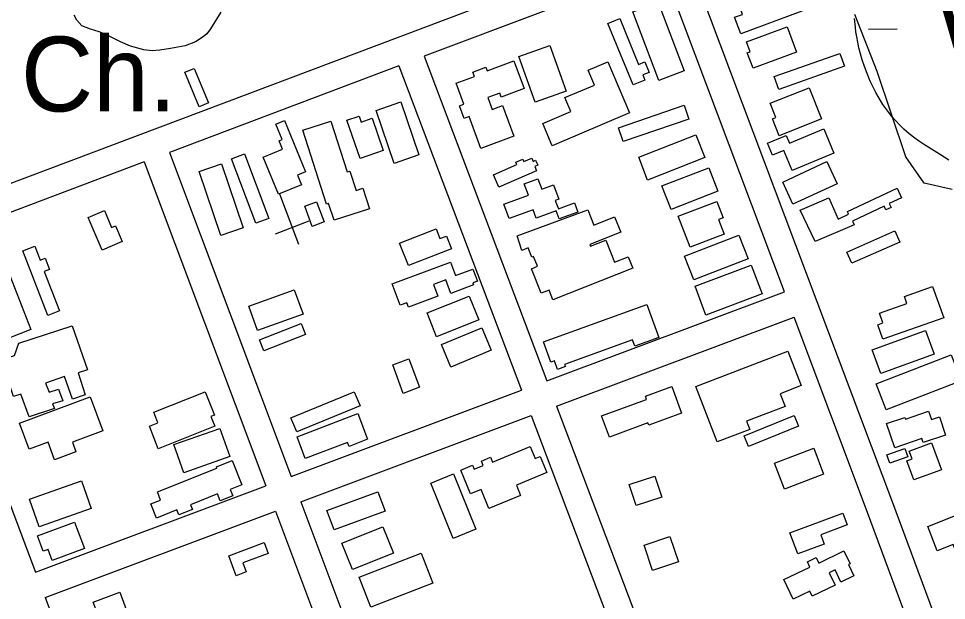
# Model space of a CAD drawing. Extents: x 3715084 to 3753216, y 488173 to 513963.
# Drawn here: x 3735237 to 3736267, y 510563 to 511209 of the extents above; entities that cross this region are included whole.
import ezdxf

# ---------------------------------------------------------------- set-up
doc = ezdxf.new("R2010")
doc.units = 0
for name, color, linetype in [('V-BLDG-OTLN', 7, 'Continuous'), ('V-RIVR-RANG-IDEN', 7, 'Continuous'), ('V-ROAD-CNTR', 7, 'Continuous'), ('V-SITE-OTLN', 7, 'Continuous'), ('V-SITE-OTLN-IDEN', 7, 'Continuous'), ('V-SITE-VEGE', 7, 'Continuous'), ('V-WETL-SWMP', 7, 'Continuous')]:
    doc.layers.add(name, color=color, linetype=linetype)

msp = doc.modelspace()

# ---------------------------------------------------------------- linework, layer by layer
at = {"layer": 'V-BLDG-OTLN'}
for points in [[(3736106.338, 511216.88300000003), (3736038.541, 511191.56700000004), (3736031.69, 511209.913), (3736040.4560000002, 511213.186), (3736035.8910000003, 511225.411), (3736094.9220000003, 511247.451)], [(3735946.866, 511226.516), (3735975.733, 511150.343), (3735947.483, 511139.64), (3735918.62, 511215.814)], [(3735919.14, 511134.952), (3735891.048, 511203.05), (3735904.112, 511208.441), (3735925.1180000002, 511157.523), (3735931.955, 511160.344), (3735936.731, 511148.762), (3735929.8510000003, 511145.928), (3735932.164, 511140.326)], [(3736100.403, 511171.313), (3736052.133, 511153.35000000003), (3736045.735, 511170.549), (3736048.838, 511171.704), (3736044.771, 511182.642), (3736089.931, 511199.44800000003)], [(3735844.54, 511128.05100000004), (3735810.228, 511115.814), (3735792.14, 511166.533), (3735826.454, 511178.76900000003)], [(3736075.7060000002, 511144.256), (3736148.5100000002, 511169.80700000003), (3736153.528, 511155.514), (3736080.721, 511129.963)], [(3735786.551, 511077.89900000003), (3735750.002, 511064.29000000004), (3735736.838, 511099.651), (3735731.412, 511097.628), (3735726.219, 511111.577), (3735731.1240000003, 511113.403), (3735722.4220000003, 511136.775), (3735742.828, 511144.373), (3735741.036, 511149.184), (3735755.47, 511154.56), (3735756.974, 511150.525), (3735786.465, 511161.505), (3735797.913, 511130.75), (3735772.563, 511121.311), (3735770.9080000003, 511125.757), (3735757.715, 511120.844), (3735762.612, 511107.694), (3735773.896, 511111.89)], [(3735890.978, 511160.493), (3735914.9930000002, 511103.831), (3735829.1350000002, 511067.44200000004), (3735818.702, 511092.061), (3735849.9020000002, 511105.287), (3735843.358, 511120.72500000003), (3735876.11, 511134.606), (3735869.102, 511151.222)], [(3735431.665, 511153.276), (3735447.7660000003, 511115.036), (3735437.389, 511110.667), (3735421.29, 511148.907)], [(3736114.2660000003, 511131.702), (3736128.169, 511097.097), (3736081.287, 511078.262), (3736073.633, 511097.308), (3736077.539, 511098.879), (3736071.288, 511114.436)], [(3735661.045, 511115.976), (3735681.148, 511057.12), (3735653.705, 511047.74700000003), (3735633.627, 511106.61)], [(3735902.619, 511087.246), (3735975.7, 511112.238), (3735980.896, 511097.04600000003), (3735907.815, 511072.05)], [(3735629.187, 511097.87700000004), (3735641.6920000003, 511062.17100000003), (3735616.114, 511053.215), (3735601.272, 511095.596), (3735614.754, 511100.319), (3735617.097, 511093.642)], [(3735532.091, 511095.332), (3735555.268, 511038.39900000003), (3735546.4620000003, 511034.811), (3735550.894, 511023.92), (3735525.218, 511013.467), (3735508.377, 511054.837), (3735529.7830000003, 511063.55100000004), (3735526.031, 511072.767), (3735529.377, 511074.129), (3735522.369, 511091.373)], [(3735583.545, 511094.63300000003), (3735601.721, 511038.297), (3735604.576, 511039.219), (3735611.4590000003, 511017.885), (3735618.852, 511020.271), (3735626.2460000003, 510997.353), (3735586.9590000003, 510984.678), (3735580.985, 511003.19200000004), (3735578.687, 511002.45300000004), (3735552.2060000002, 511084.522)], [(3735925.161, 511054.515), (3735988.785, 511079.587), (3735998.7320000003, 511054.343), (3735935.109, 511029.272)], [(3736141.7660000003, 511059.158), (3736095.438, 511040.064), (3736086.3510000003, 511062.11100000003), (3736073.625, 511056.868), (3736068.106, 511070.264), (3736089.006, 511078.876), (3736092.5530000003, 511070.27), (3736130.7090000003, 511085.993)], [(3735487.563, 511058.42100000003), (3735514.515, 510986.716), (3735500.119, 510981.305), (3735473.17, 511053.012)], [(3735461.881, 511047.226), (3735486.06, 510976.378), (3735461.2830000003, 510967.924), (3735437.105, 511038.772)], [(3735811.829, 511039.585), (3735769.958, 511021.29000000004), (3735763.8880000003, 511035.17600000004), (3735789.887, 511046.536), (3735788.822, 511048.971), (3735796.578, 511052.36100000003), (3735797.733, 511049.717), (3735806.47, 511053.534), (3735808.004, 511050.026), (3735810.682, 511051.195), (3735813.083, 511045.707), (3735809.785, 511044.267)], [(3736085.041, 511027.076), (3736134.18, 511049.764), (3736145.5670000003, 511025.096), (3736096.427, 511002.41000000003)], [(3735951.048, 511022.874), (3736002.951, 511043.032), (3736013.098, 511016.902), (3735961.198, 510996.74100000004)], [(3735775.369, 511002.61100000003), (3735802.7090000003, 511012.679), (3735798.169, 511025.00800000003), (3735813.273, 511030.57), (3735817.4820000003, 511019.146), (3735830.472, 511023.93), (3735836.366, 511007.925), (3735832.575, 511006.531), (3735835.994, 510997.251), (3735854, 511003.882), (3735857.717, 510993.79000000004), (3735836.856, 510986.108), (3735833.565, 510995.043), (3735811.551, 510986.93700000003), (3735808.057, 510996.422), (3735781.2770000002, 510986.56)], [(3736156.8170000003, 510994.505), (3736212.1010000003, 511020.199), (3736217.0100000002, 511009.639), (3736203.3310000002, 511003.282), (3736205.399, 510998.83), (3736199.663, 510996.166), (3736197.787, 511000.202), (3736162.416, 510983.761), (3736164.3370000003, 510979.628), (3736121.219, 510961.137), (3736104.535, 510996.043), (3736136.0810000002, 511009.693), (3736146.7320000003, 510985.962), (3736158.2770000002, 510991.36100000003)], [(3735567.515, 511005.197), (3735575.957, 510982.876), (3735562.844, 510977.918), (3735554.404, 511000.239)], [(3735969.132, 510989.069), (3736012.1010000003, 511005.408), (3736018.911, 510987.501), (3736013.7660000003, 510985.545), (3736019.99, 510969.181), (3735982.163, 510954.8)], [(3735329.613, 510951.64), (3735314.182, 510987.625), (3735332.149, 510995.32800000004), (3735340.085, 510976.816), (3735344.291, 510978.62), (3735351.781, 510961.147)], [(3735918.596, 510931.625), (3735829.856, 510896.467), (3735825.676, 510907.014), (3735817.0640000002, 510903.602), (3735806.228, 510930.951), (3735812.839, 510933.57300000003), (3735808.559, 510944.378), (3735806.5700000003, 510943.591), (3735802.484, 510953.903), (3735795.535, 510951.151), (3735790.286, 510967.219), (3735868.633, 510996.155), (3735875.327, 510979.411), (3735898.515, 510988.596), (3735905.294, 510971.489), (3735870.965, 510957.891), (3735871.805, 510955.76900000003), (3735888.75, 510962.482), (3735898.423, 510938.07), (3735913.654, 510944.099)], [(3735659.767, 510959.384), (3735700.228, 510975.188), (3735704.475, 510964.313), (3735711.784, 510967.17), (3735717.308, 510953.027), (3735669.538, 510934.369)], [(3736046.63, 510941.98600000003), (3735986.358, 510918.555), (3735976.21, 510944.66000000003), (3736036.483, 510968.09)], [(3736156.1720000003, 510949.449), (3736209.489, 510972.933), (3736214.9760000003, 510960.479), (3736161.656, 510936.993)], [(3735269.437, 510879.034), (3735241.613, 510950.704), (3735254.89, 510955.86100000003), (3735260.903, 510940.374), (3735266.3850000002, 510942.50200000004), (3735271.217, 510930.056), (3735265.222, 510927.73000000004), (3735282.204, 510883.993)], [(3735219.486, 510943.436), (3735250.554, 510863.465), (3735226.0300000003, 510853.938), (3735216.973, 510877.246), (3735204.3880000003, 510872.36), (3735186.71, 510917.86600000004), (3735192.188, 510919.996), (3735190.048, 510925.503), (3735185.557, 510923.759), (3735181.789, 510933.458), (3735179.8510000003, 510932.704), (3735176.964, 510940.134), (3735190.609, 510945.43700000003), (3735193.882, 510937.015), (3735190.169, 510935.57300000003), (3735190.949, 510933.566), (3735201.349, 510937.607), (3735200.006, 510941.07), (3735207.778, 510944.08900000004), (3735209.535, 510939.569)], [(3735651.608, 510914.11), (3735716.339, 510938.338), (3735721.953, 510923.343), (3735741.208, 510930.55), (3735746.2770000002, 510917.006), (3735741.19, 510915.102), (3735741.978, 510912.992), (3735716.784, 510903.561), (3735711.1520000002, 510918.612), (3735697.375, 510913.455), (3735702.245, 510900.44200000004), (3735669.671, 510888.25), (3735667.883, 510893.026), (3735660.529, 510890.276)], [(3736062.166, 510902.916), (3735999.67, 510879.505), (3735987.728, 510911.38), (3736050.225, 510934.791)], [(3736263.778, 510876.528), (3736196.27, 510852.601), (3736190.537, 510868.77400000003), (3736196.1550000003, 510870.765), (3736192.3370000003, 510881.53500000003), (3736223.035, 510892.416), (3736220.278, 510900.19), (3736251.473, 510911.245)], [(3735552.552, 510880.533), (3735502.059, 510862.306), (3735492.31, 510889.315), (3735542.806, 510907.538)], [(3735690.287, 510881.80700000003), (3735737.171, 510900.618), (3735747.7660000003, 510874.20900000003), (3735700.883, 510855.4)], [(3735819.646, 510849.87700000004), (3735934.306, 510891.222), (3735947.569, 510854.44200000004), (3735920.7770000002, 510844.77900000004), (3735918.223, 510851.85500000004), (3735842.957, 510824.715), (3735843.86, 510822.208), (3735835.066, 510819.036), (3735831.656, 510828.494), (3735827.838, 510827.158)], [(3735504.199, 510851.999), (3735550.519, 510869.978), (3735555.2660000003, 510857.756), (3735508.944, 510839.776)], [(3735231.19, 510789.148), (3735218.005, 510829.805), (3735232.358, 510834.458), (3735237.187, 510848.128), (3735296.3740000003, 510867.506), (3735313.3540000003, 510818.545), (3735302.846, 510815.319), (3735310.645, 510790.983), (3735296.815, 510786.131), (3735287.642, 510811.30700000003), (3735266.627, 510803.977), (3735270.67, 510793.919), (3735281.0100000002, 510797.374), (3735286.042, 510784.288), (3735274.43, 510780.79600000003), (3735276.7090000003, 510775.885), (3735248.379, 510766.38800000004), (3735239.321, 510791.78500000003)], [(3735706.134, 510846.631), (3735751.069, 510865.456), (3735761.485, 510840.60000000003), (3735716.548, 510821.77)], [(3736184.213, 510840.739), (3736243.636, 510862.507), (3736253.267, 510836.213), (3736193.841, 510814.445)], [(3735988.731, 510800.319), (3736090.8570000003, 510839.541), (3736105.6, 510801.147), (3736082.29, 510792.193), (3736087.693, 510778.131), (3736044.898, 510761.694), (3736048.406, 510752.556), (3736012.3880000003, 510738.724)], [(3735663.611, 510792.293), (3735652.077, 510824.129), (3735670.1380000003, 510830.92100000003), (3735681.974, 510799.461)], [(3736188.911, 510803.15), (3736272.0640000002, 510835.293), (3736283.211, 510806.457), (3736200.06, 510774.314)], [(3735884.0640000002, 510767.574), (3735934.003, 510785.803), (3735932.7060000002, 510789.354), (3735962.044, 510800.063), (3735972.792, 510770.619), (3735936.378, 510757.32800000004), (3735935.489, 510759.765), (3735892.627, 510744.118)], [(3735237.6950000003, 510759.452), (3735316.271, 510788.601), (3735330.203, 510751.045), (3735296.491, 510738.537), (3735300.536, 510727.63), (3735276.756, 510718.80700000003), (3735269.4820000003, 510738.417), (3735248.4, 510730.59500000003)], [(3735386.896, 510771.602), (3735443.904, 510794.309), (3735454.1750000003, 510768.518), (3735450.349, 510766.996), (3735454.666, 510756.158), (3735391.913, 510731.16500000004), (3735381.9790000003, 510756.11100000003), (3735391.5470000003, 510759.923)], [(3735539.097, 510765.485), (3735609.427, 510794.397), (3735615.909, 510778.62700000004), (3735545.577, 510749.722)], [(3735545.878, 510744.29000000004), (3735613.403, 510770.16500000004), (3735624.312, 510741.689), (3735603.6520000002, 510733.77400000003), (3735601.954, 510738.208), (3735555.088, 510720.255)], [(3736042.2460000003, 510745.365), (3736097.781, 510768), (3736102.571, 510756.249), (3736047.034, 510733.614)], [(3736265.775, 510746.33400000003), (3736240.951, 510737.91500000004), (3736239.443, 510742.359), (3736209.526, 510732.211), (3736200.417, 510759.07300000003), (3736220.626, 510765.929), (3736221.267, 510764.037), (3736247.044, 510772.78), (3736250.197, 510763.48600000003), (3736258.961, 510766.423)], [(3735471.452, 510722.36600000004), (3735420.274, 510704.30100000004), (3735409.188, 510735.70900000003), (3735460.3680000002, 510753.768)], [(3736250.404, 510737.561), (3736261.287, 510707.70900000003), (3736230.651, 510696.539), (3736222.957, 510717.64), (3736228.7430000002, 510719.749), (3736225.554, 510728.5)], [(3735794.02, 510679.403), (3735758.8540000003, 510664.949), (3735750.188, 510686.023), (3735738.5330000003, 510681.232), (3735727.724, 510707.525), (3735740.839, 510712.917), (3735742.6950000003, 510708.39900000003), (3735752.5810000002, 510712.46400000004), (3735750.5160000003, 510717.484), (3735760.508, 510721.592), (3735762.7320000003, 510716.179), (3735804.86, 510733.49700000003), (3735810.301, 510720.259), (3735815.903, 510722.561), (3735823.278, 510704.618), (3735789.383, 510690.684)], [(3736075.933, 510715.05100000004), (3736119.4590000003, 510731.662), (3736130.412, 510702.962), (3736086.886, 510686.35000000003)], [(3736223.8540000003, 510722.201), (3736204.0500000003, 510715.131), (3736200.794, 510724.249), (3736220.6, 510731.318)], [(3735473.901, 510718.20900000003), (3735484.7120000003, 510691.087), (3735471.792, 510685.93700000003), (3735474.61, 510678.871), (3735460.558, 510673.27), (3735457.505, 510680.929), (3735427.667, 510669.034), (3735429.781, 510663.73000000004), (3735414.8000000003, 510657.756), (3735412.596, 510663.284), (3735389.74, 510654.174), (3735383.5, 510669.829), (3735394.514, 510674.22000000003), (3735390.955, 510683.147), (3735457.028, 510709.489), (3735456.343, 510711.20900000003)], [(3735306.684, 510695.44800000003), (3735317.467, 510664.742), (3735259.6210000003, 510644.428), (3735248.838, 510675.13300000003)], [(3735719.362, 510631.613), (3735694.5500000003, 510693.01), (3735719.522, 510703.101), (3735744.3310000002, 510641.706)], [(3735922.286, 510668.18200000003), (3735914.688, 510691.331), (3735943.167, 510700.68200000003), (3735950.768, 510677.532)], [(3735579.146, 510662.52), (3735635.781, 510683.19800000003), (3735643.594, 510661.793), (3735586.961, 510641.11600000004)], [(3736246.032, 510644.69200000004), (3736308.262, 510669.49700000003), (3736318.824, 510643.00200000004), (3736305.457, 510637.675), (3736309.77, 510626.856), (3736278.534, 510614.40400000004), (3736274.323, 510624.968), (3736256.694, 510617.941)], [(3736101.8140000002, 510614.425), (3736093.106, 510637.862), (3736151.799, 510659.67100000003), (3736156.651, 510646.619), (3736127.258, 510635.699), (3736131.119, 510625.314)], [(3735257.6380000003, 510634.335), (3735298.863, 510649.722), (3735309.848, 510620.288), (3735274.151, 510606.966), (3735269.517, 510619.387), (3735263.987, 510617.325)], [(3735595.818, 510626.50200000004), (3735641.305, 510644.489), (3735652.915, 510615.129), (3735607.429, 510597.141)], [(3735940.612, 510595.99), (3735931.1070000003, 510624.163), (3735959.736, 510633.821), (3735969.241, 510605.651)], [(3735470.274, 510612.315), (3735509.288, 510626.893), (3735513.757, 510614.93700000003), (3735485.681, 510604.447), (3735489.454, 510594.348), (3735478.517, 510590.262)], [(3735614.98, 510588.517), (3735683.6240000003, 510615.213), (3735696.523, 510582.056), (3735627.876, 510555.356)], [(3736086.284, 510585.902), (3736115.326, 510599.851), (3736112.5, 510605.729), (3736122.126, 510610.351), (3736125.0670000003, 510604.228), (3736153.059, 510617.673), (3736159.842, 510603.552), (3736158.035, 510602.683), (3736164.069, 510590.123), (3736149.589, 510583.168), (3736143.134, 510596.60500000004), (3736136.648, 510593.49), (3736143.247, 510579.754), (3736117.903, 510567.581), (3736115.296, 510573.016), (3736096.7490000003, 510564.109)], [(3735349.258, 510571.802), (3735368.957, 510518.40400000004), (3735320.995, 510500.70900000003), (3735310.667, 510528.71), (3735329.038, 510535.48600000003), (3735319.666, 510560.884)]]:
    msp.add_lwpolyline(points, close=True, dxfattribs=at)
at = {"layer": 'V-ROAD-CNTR'}
for points in [[(3735954.563051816, 511299.59337465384), (3734804.615351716, 510866.02124179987)], [(3735841.614277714, 509903.41116702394), (3735958.227044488, 509946.677080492), (3736368.529223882, 510100.61277262), (3736381.023198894, 510108.20375743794), (3736391.36017822, 510118.94273596), (3736395.0291708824, 510133.0147078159), (3736397.25016644, 510147.4536789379), (3736395.2591704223, 510164.00164584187), (3736391.6311776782, 510174.13262557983), (3736207.4615460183, 510670.99263185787), (3735979.932001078, 511274.81642420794)], [(3735951.1090587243, 511266.22944138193), (3735686.918587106, 511166.61964060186)], [(3736087.102786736, 510905.3251631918), (3735951.1090587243, 511266.22944138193)], [(3735686.9175871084, 511166.6206406), (3735823.2563144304, 510806.6073606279)], [(3735658.8476432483, 511156.03566176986), (3735404.184152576, 511060.01885380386)], [(3735658.84664325, 511156.03566176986), (3735795.158370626, 510796.09438165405)], [(3735404.1831525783, 511060.01885380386), (3735539.471882, 510700.429572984)], [(3735376.1132087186, 511049.43487497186), (3735120.361720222, 510953.007067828)], [(3735376.1122087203, 511049.43487497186), (3735511.374938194, 510689.9165940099)], [(3735120.361720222, 510953.007067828), (3735255.5904497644, 510594.214785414)], [(3735823.2563144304, 510806.6063606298), (3736087.102786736, 510905.3251631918)], [(3735833.88129318, 510778.55141673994), (3736097.6807655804, 510877.25221933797)], [(3736230.794499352, 510521.7269303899), (3736179.3596022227, 510660.49065286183), (3736097.6807655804, 510877.25221933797)], [(3735539.471882, 510700.4285729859), (3735795.158370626, 510796.09438165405)], [(3735833.88129318, 510778.55141673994), (3735968.3400242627, 510423.50312683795)], [(3735550.0358608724, 510672.35062914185), (3735805.783349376, 510768.03843776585)], [(3735805.783349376, 510768.0394377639), (3735940.243080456, 510412.98714786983)], [(3735255.589449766, 510594.2137854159), (3735511.3739381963, 510689.915594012)], [(3735550.0358608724, 510672.3516291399), (3735610.170740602, 510512.51694880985), (3735684.4955919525, 510317.2723392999)], [(3735266.1704286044, 510566.1418415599), (3735521.937917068, 510661.83765016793)], [(3735521.938917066, 510661.83765016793), (3735582.1127967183, 510501.8989700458), (3735656.398648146, 510306.75736032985)], [(3735266.1704286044, 510566.142841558), (3735400.088160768, 510210.831552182)]]:
    msp.add_lwpolyline(points, dxfattribs=at)
at = {"layer": 'V-SITE-OTLN'}
for p, q in [((3735526.403000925, 511014.17938056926), (3735547.7118897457, 510958.09046631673)), ((3735521.9126889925, 510969.6844714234), (3735559.304899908, 510983.8897674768))]:
    msp.add_line(p, q, dxfattribs=at)
at = {"layer": 'V-SITE-VEGE'}
for points in [[(3735461.1520000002, 511215.427), (3735449.87, 511197.068), (3735445.69, 511191.694), (3735441.844, 511188.22500000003), (3735433.207, 511182.57), (3735421.72, 511178.21), (3735405.471, 511175.163), (3735393.687, 511173.35000000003), (3735385.094, 511172.783), (3735375.876, 511173.815), (3735360.9560000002, 511177.75200000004), (3735349.862, 511182.613), (3735338.774, 511188.112), (3735332.755, 511191.342), (3735326.095, 511193.941), (3735316.574, 511196.564), (3735307.061, 511200.46), (3735301.386, 511206.55), (3735298.568, 511212.299)], [(3736269.531, 511051.382), (3736258.973, 511057.905), (3736241.309, 511069.142), (3736235.724, 511072.90400000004), (3736231.575, 511075.87200000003), (3736225.419, 511080.652), (3736222.377, 511083.228), (3736219.361, 511085.95), (3736214.755, 511090.439), (3736210.491, 511094.973), (3736206.542, 511099.532), (3736202.8910000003, 511104.091), (3736199.511, 511108.63800000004), (3736196.39, 511113.156), (3736193.507, 511117.632), (3736190.844, 511122.058), (3736188.3910000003, 511126.425), (3736186.126, 511130.721), (3736182.065, 511139.22000000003), (3736178.632, 511147.371), (3736175.755, 511155.152), (3736173.348, 511162.543), (3736171.349, 511169.543), (3736169.699, 511176.152), (3736168.347, 511182.38), (3736167.251, 511188.237), (3736166.375, 511193.732), (3736165.685, 511198.889), (3736164.73, 511208.533)]]:
    msp.add_lwpolyline(points, dxfattribs=at)
at = {"layer": 'V-WETL-SWMP'}
msp.add_line((3736180.2697367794, 511196.6321941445), (3736212.267238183, 511197.03207400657), dxfattribs=at)
msp.add_lwpolyline([(3736273.115, 511018.827), (3736242.13, 511025.978), (3736221.6720000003, 511055.119), (3736190.022, 511149.887), (3736165.012, 511212.868)], dxfattribs=at)

# ---------------------------------------------------------------- texts
at = {"layer": 'V-RIVR-RANG-IDEN'}
msp.add_text('U-080', height=83, rotation=16.241325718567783, dxfattribs=at).set_placement((3736274.0992891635, 511147.3213432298))
at = {"layer": 'V-SITE-OTLN-IDEN'}
msp.add_text('Ch.', height=82.999998, dxfattribs=at).set_placement((3735239.443266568, 511105.47614677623))

doc.saveas('drawing.dxf')
